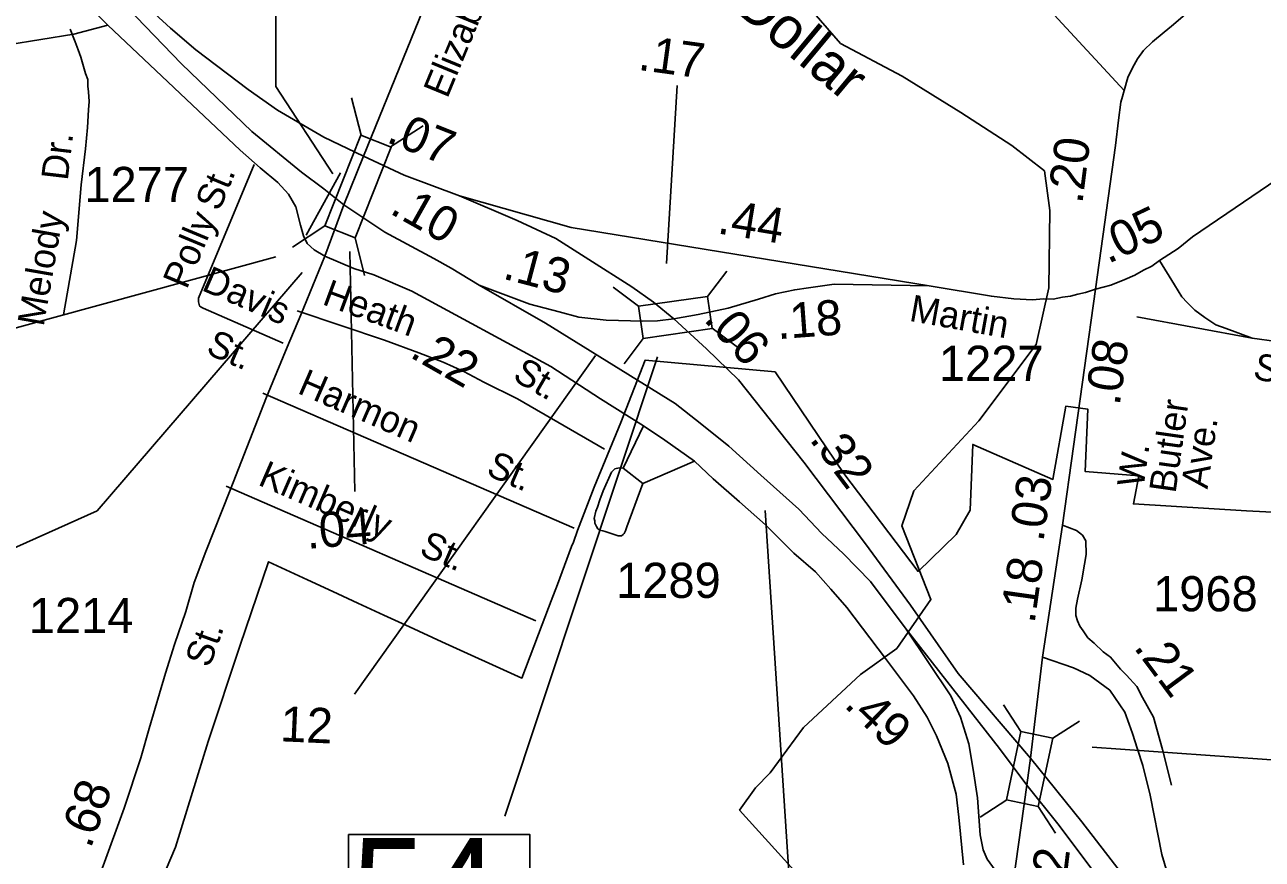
# Model space of a CAD drawing. Extents: x 2093524 to 2270757, y 289120 to 570408.
# Drawn here: x 2200001 to 2204399, y 448630 to 451597 of the extents above; entities that cross this region are included whole.
import ezdxf

# ---------------------------------------------------------------- set-up
doc = ezdxf.new("R2010")
doc.units = 0
for name, color, linetype in [('Exist Boundary Political City Limit New', 7, 'Continuous'), ('Exist Hydrographic Creek Single Shore', 7, 'Continuous'), ('Exist Hydrographic Creek Single Shore Label', 7, 'Continuous'), ('Exist Road Non-System Type 51', 7, 'Continuous'), ('Exist Road Non-System Type 51 Label', 7, 'Continuous'), ('Exist Road Primary NC Attributed', 7, 'Continuous'), ('Exist Road Primary NC Mileage Hundredths English Label', 7, 'Continuous'), ('Exist Road Primary NC Structure Standard Bridge CELL', 7, 'Continuous'), ('Exist Road Primary NC Structure Standard Bridge Number Label', 7, 'Continuous'), ('Exist Road Primary NC UnDivided 4 Lane Attributed', 7, 'Continuous'), ('Exist Road Primary US Divided Attributed', 7, 'Continuous'), ('Exist Road Primary US Mileage Hundredths English Label', 7, 'Continuous'), ('Exist Road Primary US Ramp 1 Lane  Attributed', 7, 'Continuous'), ('Exist Road Primary US Service Attributed', 7, 'Continuous'), ('Exist Road Primary US Structure Ovrhead Sign CELL', 7, 'Continuous'), ('Exist Road Secondary Mileage Hundredths English Label', 7, 'Continuous'), ('Exist Road Secondary Structure Ovrhead Sign Number Label', 7, 'Continuous'), ('Exist Road Secondary Structure Standard Bridge CELL', 7, 'Continuous'), ('Exist Road Secondary Structure Standard Bridge Number Label', 7, 'Continuous'), ('Exist Road Secondary Type 51 Attributed', 7, 'Continuous'), ('Exist Road Secondary Type 51 Label', 7, 'Continuous'), ('Exist Road Secondary Type 51 Number Label', 7, 'Continuous'), ('Map Preparation Boundary City Limit Buffer Line', 7, 'Continuous')]:
    doc.layers.add(name, color=color, linetype=linetype)

msp = doc.modelspace()

# ---------------------------------------------------------------- linework, layer by layer
at = {"layer": 'Exist Boundary Political City Limit New'}
msp.add_lwpolyline([(2200319.5, 448158.7), (2200536.8, 448672.8), (2200652.5, 449048.1), (2200766, 449387.4), (2200868, 449687.4), (2201006, 449623.4), (2201096.2, 449581.3), (2201185.2, 449539.9), (2201277.5, 449497.5), (2201368.8, 449455.5), (2201484, 449402.6), (2201767.8, 449273.8), (2201840.5, 449464.3), (2201872.2, 449548.5), (2201894, 449606.7), (2201944.8, 449742), (2201951, 449756.8), (2201965.8, 449798.1), (2202024.5, 449953.1), (2202119.2, 450183.1), (2202205.5, 450404.2), (2202667.5, 450363.1), (2202912.2, 450000.8), (2203176, 449653), (2203311.5, 449784.9), (2203360.8, 449870.7), (2203370, 450104.6), (2203655, 449980), (2203701.2, 450240.8), (2203779.8, 450229.6), (2203770.2, 450008.4), (2203960.2, 449993.1), (2203941, 449893), (2204343, 449868.4), (2205075, 449830.9)], dxfattribs=at)
at = {"layer": 'Exist Hydrographic Creek Single Shore'}
msp.add_lwpolyline([(2202718.7, 451740), (2202900.2, 451530.9), (2203119, 451414.2), (2203328.1, 451284.9), (2203509.3, 451167.2), (2203625.8, 451077.2), (2203644.4, 450936.7), (2203640.8, 450661.7), (2203595.7, 450460.4), (2203391.5, 450189), (2203161.2, 449939.3), (2203117.9, 449815), (2203221.8, 449553.6), (2203099.9, 449379.5), (2202971.5, 449287), (2202768.5, 449098.3), (2202649.7, 448936.4), (2202598.1, 448883), (2202541.6, 448804.4), (2202804.6, 448513.8)], dxfattribs=at)
at = {"layer": 'Exist Road Non-System Type 51'}
for p, q in [((2203328.1, 451993), (2203907.9, 451363.5)), ((2203953.5, 450558), (2204363, 450482.8)), ((2200846.8, 450286.8), (2201953.7, 449806.5)), ((2202127.9, 450019.8), (2202200.1, 450170.7)), ((2202198.3, 449966.2), (2202381.4, 450044.6)), ((2202127.9, 450019.8), (2202198.3, 449966.2)), ((2200717.2, 449956.2), (2201817.9, 449477.9))]:
    msp.add_line(p, q, dxfattribs=at)
for points in [[(2200138.9, 450566), (2200185.2, 450830.1), (2200202, 451028.2), (2200217, 451156.2), (2200224.4, 451232.1), (2200228, 451294.1), (2200229.9, 451324.2), (2200227.6, 451358), (2200225.4, 451378.1), (2200225.2, 451402), (2200217.1, 451424.2), (2200200.9, 451481.9), (2200190.6, 451508), (2200180.3, 451535.8), (2200162.2, 451581.7)], [(2200816.3, 451100.4), (2200618.4, 450625), (2200618.7, 450611.2), (2200622.7, 450597), (2200628.6, 450593.3), (2200634.7, 450589.2), (2200919.6, 450465.1)], [(2200968.8, 450579.6), (2201279.3, 450475.6), (2201401.4, 450430.6), (2201487.6, 450397), (2201562.1, 450363.7), (2201632.2, 450326.2), (2201752.3, 450267.1), (2202061.7, 450087.4)], [(2202127.9, 450019.8), (2202114.2, 450021.7), (2202098, 450017.5), (2202086.3, 450005.6), (2202056.7, 449939.2), (2202045, 449907.3), (2202036.9, 449881.2), (2202031, 449867.3), (2202025.3, 449841.1), (2202027.4, 449833.2), (2202027.6, 449825), (2202033.6, 449813.1), (2202037.7, 449805.1), (2202045.4, 449799.4), (2202055.5, 449797.2), (2202063.7, 449795.4), (2202109.6, 449779.7), (2202113.6, 449779.7), (2202121.8, 449779.8), (2202127.8, 449784), (2202131.5, 449787.8), (2202135.6, 449797.9), (2202141.4, 449811.9), (2202198.3, 449966.2)]]:
    msp.add_lwpolyline(points, dxfattribs=at)
at = {"layer": 'Exist Road Primary NC Attributed'}
for points in [[(2204034.3, 450758.4), (2204099.7, 450801), (2204151.4, 450843.3), (2204543.5, 451109.7), (2204754.7, 451223.2), (2204910.1, 451302.1), (2205177.2, 451426), (2205549.8, 451588.4)], [(2203806.9, 450657), (2203861, 450671.3), (2203910.6, 450691.7), (2203946.6, 450706), (2203976.5, 450724.1), (2204006.3, 450738.3), (2204034.3, 450758.4)]]:
    msp.add_lwpolyline(points, dxfattribs=at)
at = {"layer": 'Exist Road Primary NC Structure Standard Bridge CELL'}
for p, q in [((2202427.9, 450630.6), (2202495.7, 450721.2)), ((2202091.8, 450663.7), (2202182.4, 450595.9)), ((2202131, 450390.7), (2202198.9, 450481.3)), ((2202443.9, 450518.5), (2202534.5, 450450.7))]:
    msp.add_line(p, q, dxfattribs=at)
msp.add_lwpolyline([(2202182.4, 450595.9), (2202427.8, 450631.1), (2202444.2, 450516.5), (2202198.9, 450481.3)], close=True, dxfattribs=at)
at = {"layer": 'Exist Road Primary NC Structure Standard Bridge Number Label'}
for p, q in [((2202249.5, 450416.2), (2201707.4, 448782.6)), ((2203795.1, 449028), (2205434.4, 448912))]:
    msp.add_line(p, q, dxfattribs=at)
msp.add_lwpolyline([(2201152.1, 448717.1), (2201796.3, 448717.1), (2201796.3, 448334.8), (2201152.1, 448334.8)], close=True, dxfattribs=at)
at = {"layer": 'Exist Road Primary NC UnDivided 4 Lane Attributed'}
for points in [[(2203215.2, 450668.9), (2201942.5, 450876.6), (2201545.8, 450988.6)], [(2201616.6, 450671.3), (2201796.3, 450604), (2201900.7, 450576.4), (2201970.7, 450557.3), (2202068, 450546.5), (2202198, 450542.7), (2202250.4, 450544.5), (2202308.3, 450551.7)], [(2202308.3, 450551.7), (2202394.1, 450566.2), (2202500.7, 450589.7), (2202608.4, 450621.3), (2202669.1, 450640.6), (2202737.4, 450654.7), (2202787.1, 450661.9), (2202877.5, 450674.6), (2203215.2, 450668.9)], [(2203215.2, 450668.9), (2203436.7, 450631.7), (2203515.9, 450622.1), (2203582, 450618.5), (2203621.5, 450622.6), (2203655.6, 450621), (2203689.2, 450628.2), (2203717.2, 450632.2), (2203743.2, 450638.6), (2203771.2, 450644.6), (2203806.9, 450657)]]:
    msp.add_lwpolyline(points, dxfattribs=at)
at = {"layer": 'Exist Road Primary US Divided Attributed'}
for points in [[(2198958.4, 453129.9), (2199360, 452728.5), (2199573.4, 452492), (2199815.6, 452235.6), (2200083.2, 451961.3), (2200396.6, 451625), (2200558.2, 451458), (2200808.3, 451217), (2200985.2, 451072.5), (2201064.6, 451013.8), (2201135, 450956.1)], [(2201205.5, 451129.4), (2201064.6, 451197.1), (2200899.4, 451293.7), (2200795.6, 451366.8), (2200609.4, 451507.7), (2200519.1, 451585.1), (2200421.7, 451674.2), (2200272.5, 451824.2), (2200115.9, 451992.5), (2199898.5, 452232.6), (2199679.2, 452459), (2199393.2, 452759.1), (2199109.8, 453061.1)], [(2201545.8, 450988.6), (2201349, 451062.6), (2201205.5, 451129.4)], [(2202308.3, 450551.7), (2202235.1, 450610.4), (2202158.3, 450665.6), (2202006.2, 450762), (2201888.8, 450836.9), (2201751.6, 450901), (2201545.8, 450988.6)], [(2201135, 450956.1), (2201280.4, 450859.5), (2201455.1, 450766), (2201516.9, 450731.4), (2201616.6, 450671.3)], [(2201616.6, 450671.3), (2201851.9, 450535.7), (2202312.9, 450249.9), (2202401.8, 450180.3), (2202503.8, 450098.6), (2202616.7, 449995.4), (2202752.4, 449874.1), (2202834, 449787.7), (2202910.8, 449715.6), (2203006.5, 449617.8), (2203133.5, 449447.9), (2203465.7, 449023.4), (2203563, 448892.9)], [(2203575.4, 448989.3), (2203318.7, 449289.8), (2203149.1, 449533), (2202989.5, 449751.7), (2202769.6, 450042.1), (2202537.5, 450334.2), (2202423.9, 450444.2), (2202308.3, 450551.7)], [(2204319.2, 448034.8), (2203757.9, 448762.3), (2203575.4, 448989.3)], [(2203563, 448892.9), (2203673.2, 448755.8), (2204217.7, 448030)]]:
    msp.add_lwpolyline(points, dxfattribs=at)
at = {"layer": 'Exist Road Primary US Mileage Hundredths English Label'}
for p, q in [((2202282.2, 450748.3), (2202319.4, 451381.4)), ((2202029, 450420.6), (2201172.5, 449216.3)), ((2202632.2, 449869.5), (2202729, 448394.9))]:
    msp.add_line(p, q, dxfattribs=at)
at = {"layer": 'Exist Road Primary US Ramp 1 Lane  Attributed'}
for points in [[(2203512.3, 448539), (2203449.9, 448590.7), (2203421.1, 448630.3), (2203406.7, 448662.7), (2203397.1, 448716.7), (2203387.5, 448847.6), (2203371.9, 448948.4), (2203356.9, 449039.7), (2203326.9, 449134.5), (2203292, 449210.2), (2203133.5, 449447.9)], [(2204319.2, 448034.8), (2204227.8, 448166.9), (2204178.7, 448272.5), (2204133.1, 448374.5), (2204086.2, 448498.2), (2204041.8, 448647.1), (2204001.2, 448857), (2203974.4, 448962.8), (2203956.2, 449020.6), (2203937.7, 449076.4), (2203925.6, 449110.4), (2203911.3, 449152.3), (2203857.5, 449230.6), (2203821.5, 449257), (2203786.3, 449283.4), (2203728.2, 449310.8), (2203618, 449348.1)]]:
    msp.add_lwpolyline(points, dxfattribs=at)
at = {"layer": 'Exist Road Primary US Service Attributed'}
msp.add_lwpolyline([(2203689.4, 449817.7), (2203739.3, 449798.5), (2203759.7, 449781.7), (2203771.7, 449761.3), (2203773.6, 449713), (2203767.7, 449679), (2203758, 449623.1), (2203742.6, 449554.9), (2203736.7, 449522.9), (2203736.8, 449496.9), (2203743, 449477.1), (2203751.1, 449458.9), (2203763.2, 449441.3), (2203779.5, 449417.4), (2203801.7, 449397.6), (2203833.9, 449367.7), (2203859.8, 449347.9), (2203895, 449305.9), (2203917.1, 449283.9), (2203953.6, 449243.8), (2203974, 449204.2), (2204012.4, 449134.5), (2204044.8, 449019.3), (2204077, 448893.5)], dxfattribs=at)
at = {"layer": 'Exist Road Primary US Structure Ovrhead Sign CELL'}
msp.add_line((2201001.7, 450849.2), (2201123.3, 451071), dxfattribs=at)
at = {"layer": 'Exist Road Secondary Mileage Hundredths English Label'}
for points in [[(2201096.2, 451067.1), (2200894, 451377.6), (2200894, 452056.5)], [(2201156.1, 450790.9), (2201174.8, 449936.9)]]:
    msp.add_lwpolyline(points, dxfattribs=at)
at = {"layer": 'Exist Road Secondary Structure Ovrhead Sign Number Label'}
msp.add_lwpolyline([(2200893.3, 450772.1), (2199007, 450256), (2197458.5, 449129.8)], dxfattribs=at)
at = {"layer": 'Exist Road Secondary Structure Standard Bridge CELL'}
for p, q in [((2201196.2, 451204.1), (2201162.9, 451337.7)), ((2201301.5, 451162.7), (2201417.2, 451237.6)), ((2200952.5, 450806.7), (2201068.1, 450881.6)), ((2201209.1, 450705.7), (2201175.9, 450839.2)), ((2203479.9, 449178.8), (2203541.4, 449083.8)), ((2203749.7, 449121.1), (2203654.7, 449059.6)), ((2203491.6, 448840.9), (2203396.6, 448779.4)), ((2203602.3, 448817.3), (2203663.8, 448722.3))]:
    msp.add_line(p, q, dxfattribs=at)
for points in [[(2201068.1, 450881.6), (2201195.7, 451204.3), (2201303.4, 451161.9), (2201175.9, 450839.2)], [(2203654.7, 449059.6), (2203602.8, 448817.2), (2203489.6, 448841.4), (2203541.4, 449083.8)]]:
    msp.add_lwpolyline(points, close=True, dxfattribs=at)
at = {"layer": 'Exist Road Secondary Structure Standard Bridge Number Label'}
msp.add_lwpolyline([(2200987.1, 450715.8), (2200258.5, 449868.3), (2199091.4, 449345.7)], dxfattribs=at)
at = {"layer": 'Exist Road Secondary Type 51 Attributed'}
for points in [[(2197929.6, 453579.2), (2198151.2, 453516.7), (2198396.2, 453436), (2198636.9, 453340), (2198696.7, 453298.3), (2198778.8, 453230.1), (2198830.3, 453184.2), (2198941.7, 453070), (2199507.4, 452459), (2200079.9, 451825.9), (2200190.9, 451701), (2200296.4, 451595.6)], [(2201205.5, 451129.4), (2201670.8, 452275.8)], [(2203806.9, 450657), (2203877.4, 451167.3), (2203888.8, 451257.3), (2203896.3, 451321.4), (2203902.2, 451341.3), (2203907.9, 451363.5), (2203921.6, 451409.4), (2203937.4, 451443.6), (2203955.4, 451475.7), (2203977, 451505.8), (2204008.8, 451536), (2204050.5, 451570.2), (2204076.5, 451592.3), (2204173.9, 451675)], [(2198550, 450804.5), (2198778.5, 451079.8), (2198885.7, 451198.7), (2198927.6, 451240.7), (2198971.9, 451278), (2199020.8, 451308.3), (2199055.7, 451329.3), (2199079.8, 451350.1), (2199118.8, 451366.9), (2199209.5, 451394.6), (2199242.2, 451406.2), (2199298.1, 451424.9), (2199447.2, 451452.9), (2199563.7, 451473.8), (2199647.6, 451478.5), (2199705.8, 451487.8), (2200175.3, 451563.9), (2200296.4, 451595.6)], [(2200296.4, 451595.6), (2200766.8, 451151), (2200837.5, 451087.7), (2200900.4, 451036.5), (2200938.6, 450994.9), (2200964, 450949.7), (2200980.7, 450884.7), (2200991.5, 450846.8), (2201005, 450819.7), (2201030.3, 450797.2), (2201067.3, 450774.6)], [(2201135, 450956.1), (2201205.5, 451129.4)], [(2201067.3, 450774.6), (2201135, 450956.1)], [(2199760.6, 447438.5), (2200087.4, 448158.6), (2200227.2, 448473.3), (2200280.3, 448605.7), (2200355, 448811.8), (2200413.7, 448990.4), (2200443, 449094.5), (2200501.7, 449290.8), (2200532.9, 449393.1), (2200574, 449511), (2200603.2, 449613.5), (2200644.5, 449723.5), (2200731.2, 449942.2), (2200860.8, 450272.8), (2200933.5, 450451.1), (2200982.7, 450565.6), (2201067.3, 450774.6)], [(2201067.3, 450774.6), (2201171, 450730.6), (2201241.4, 450707.2), (2201377.4, 450649.7), (2201870.5, 450382), (2202047.6, 450266.7), (2202200.1, 450170.7), (2202275.7, 450120.3), (2202381.4, 450044.6), (2202447.4, 449982.2), (2202541, 449900.5), (2202633.5, 449818.9), (2202734.3, 449718), (2202811.2, 449652), (2202866.4, 449589.6), (2202922.8, 449524.7), (2203059.7, 449343.4), (2203160.1, 449210.5), (2203208.4, 449134.8), (2203241, 449068.5), (2203281.2, 448970.1), (2203311.2, 448860.8), (2203320.8, 448779.2), (2203337.1, 448609.9)], [(2207251.7, 449874.1), (2206790.1, 450068.6), (2206689.6, 450107), (2206609.6, 450126.3), (2206541.3, 450139.8), (2206491.4, 450151.7), (2206303.8, 450177.9), (2205887.8, 450243.9), (2205749.1, 450266.7), (2205581, 450290.7), (2205321.1, 450335.2), (2204613.9, 450443.2), (2204449.4, 450470.8), (2204363, 450482.8), (2204270.5, 450516.5), (2204234.5, 450529.7), (2204194.9, 450556.1), (2204158.9, 450582.5), (2204132.5, 450608.9), (2204113.3, 450629.3), (2204086.8, 450672.5), (2204034.3, 450758.4)], [(2203689.4, 449817.7), (2203806.9, 450657)], [(2203618, 449348.1), (2203689.4, 449817.7)], [(2203575.4, 448989.3), (2203618, 449348.1)], [(2203563, 448892.9), (2203575.4, 448989.3)], [(2203512.3, 448539), (2203563, 448892.9)]]:
    msp.add_lwpolyline(points, dxfattribs=at)
at = {"layer": 'Map Preparation Boundary City Limit Buffer Line'}
msp.add_lwpolyline([(2200319.5, 448158.7), (2200536.8, 448672.8), (2200652.5, 449048.1), (2200766, 449387.4), (2200868, 449687.4), (2201006, 449623.4), (2201096.2, 449581.3), (2201185.2, 449539.9), (2201277.5, 449497.5), (2201368.8, 449455.5), (2201484, 449402.6), (2201767.8, 449273.8), (2201840.5, 449464.3), (2201872.2, 449548.5), (2201894, 449606.7), (2201944.8, 449742), (2201951, 449756.8), (2201965.8, 449798.1), (2202024.5, 449953.1), (2202119.2, 450183.1), (2202205.5, 450404.2), (2202667.5, 450363.1), (2202912.2, 450000.8), (2203176, 449653), (2203311.5, 449784.9), (2203360.8, 449870.7), (2203370, 450104.6), (2203655, 449980), (2203701.2, 450240.8), (2203779.8, 450229.6), (2203770.2, 450008.4), (2203960.2, 449993.1), (2203941, 449893), (2204343, 449868.4), (2205075, 449830.9)], dxfattribs=at)

# ---------------------------------------------------------------- texts
at = {"layer": 'Exist Hydrographic Creek Single Shore Label'}
msp.add_text('Dollar', height=150, rotation=320.2769, dxfattribs=at).set_placement((2202514.1, 451653.9))
at = {"layer": 'Exist Road Non-System Type 51 Label'}
for s, rotation, p in [('Dr.', 83.305, (2200153.9, 451040.8)), ('St.', 67.3967, (2200692.2, 450930.3)), ('Melody', 80.0609, (2200068.2, 450521.4)), ('Polly', 67.3967, (2200576.8, 450653.2)), ('Davis', 336.4579, (2200625.8, 450654.4)), ('Heath', 339.7347, (2201054.5, 450604.3)), ('St.', 336.4579, (2200641.4, 450429)), ('St.', 329.8459, (2201730.8, 450336.5)), ('Harmon', 336.5414, (2200966.6, 450288.5)), ('Kimberly', 336.5155, (2200826.3, 449962.4)), ('St.', 336.5414, (2201636.9, 449997.6)), ('St.', 336.5155, (2201399, 449713.6))]:
    msp.add_text(s, height=95, rotation=rotation, dxfattribs=at).set_placement(p)
at = {"layer": 'Exist Road Primary NC Mileage Hundredths English Label'}
for s, rotation, p in [('.44', 350.7306, (2202459.4, 450855.6)), ('.05', 25.4237, (2203851.2, 450745.5)), ('.13', 345.1915, (2201696, 450695.1)), ('.18', 4.264, (2202677.5, 450478.8))]:
    msp.add_text(s, height=125, rotation=rotation, dxfattribs=at).set_placement(p)
at = {"layer": 'Exist Road Primary NC Structure Standard Bridge Number Label'}
msp.add_text('54', height=350, dxfattribs=at).set_placement((2201164.7, 448354.6))
at = {"layer": 'Exist Road Primary NC UnDivided 4 Lane Attributed'}
msp.add_text('Martin', height=95, rotation=349.7643, dxfattribs=at).set_placement((2203141.3, 450544.5))
at = {"layer": 'Exist Road Primary US Mileage Hundredths English Label'}
for s, rotation, p in [('.17', 352.2087, (2202178, 451436.9)), ('.07', 338.2273, (2201282.2, 451181.1)), ('.10', 330.6068, (2201294, 450928.4)), ('.06', 311.9294, (2202410.8, 450547.7)), ('.32', 307.1282, (2202787.3, 450122.3)), ('12', 357.4737, (2200907.4, 449049.2))]:
    msp.add_text(s, height=125, rotation=rotation, dxfattribs=at).set_placement(p)
at = {"layer": 'Exist Road Secondary Mileage Hundredths English Label'}
for s, rotation, p in [('.20', 82.8338, (2203759.5, 450957.8)), ('.22', 330.2272, (2201365.1, 450417.3)), ('.08', 81.73, (2203891.8, 450239.8)), ('.03', 81.8846, (2203621.1, 449755.6)), ('.04', 4.7389, (2201005.5, 449733)), ('.18', 81.8846, (2203589.6, 449465.1)), ('.21', 306.6339, (2203939.7, 449382.6)), ('.49', 316.246, (2202909.2, 449174.1)), ('.68', 70.0945, (2200235.1, 448664.5)), ('.12', 83.0935, (2203688.2, 448431.5))]:
    msp.add_text(s, height=125, rotation=rotation, dxfattribs=at).set_placement(p)
at = {"layer": 'Exist Road Secondary Type 51 Label'}
for s, rotation, p in [('Elizabeth', 67.6012, (2201502.9, 451331.8)), ('S.', 347.2151, (2204362.5, 450340)), ('Butler', 81.8846, (2204090.9, 449928.7)), ('Ave.', 81.7299, (2204204.6, 449944.2)), ('W.', 81.8846, (2203977, 449949.1)), ('St.', 70.0945, (2200657.7, 449307.6))]:
    msp.add_text(s, height=95, rotation=rotation, dxfattribs=at).set_placement(p)
at = {"layer": 'Exist Road Secondary Type 51 Number Label'}
for s, p in [('1277', (2200213.1, 450966.6)), ('1227', (2203250.1, 450330.7)), ('1289', (2202102.8, 449558.9)), ('1968', (2204011.1, 449511.3)), ('1214', (2200015.8, 449433.9))]:
    msp.add_text(s, height=125, dxfattribs=at).set_placement(p)

doc.saveas('drawing.dxf')
